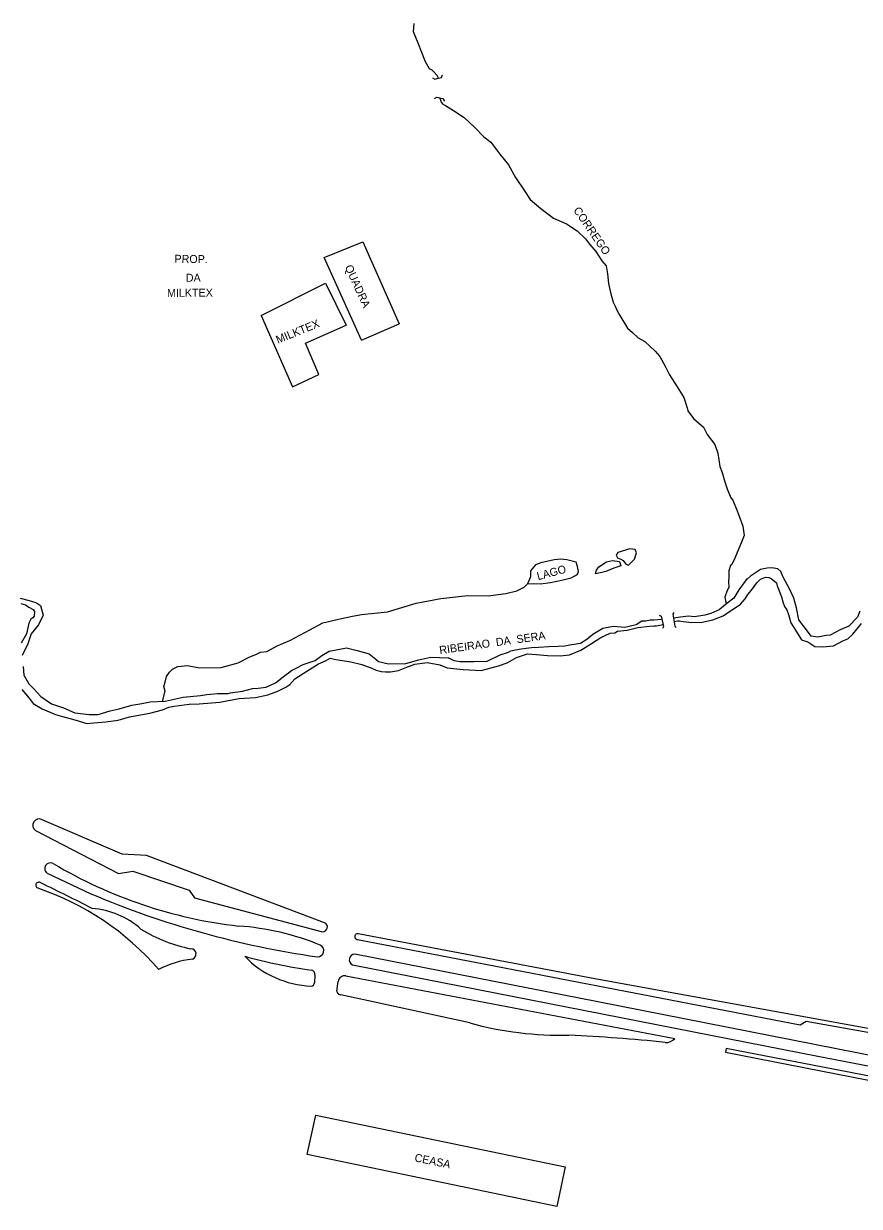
# Model space of a CAD drawing. Extents: x 325899 to 364828, y 7568995 to 7592502.
# Drawn here: x 343502 to 343919, y 7588557 to 7589148 of the extents above; entities that cross this region are included whole.
import ezdxf

# ---------------------------------------------------------------- set-up
doc = ezdxf.new("R2010")
doc.units = 0
for name, color, linetype in [('EDIFEXISTENT', 7, 'Continuous'), ('EDIFIDENTIF', 7, 'Continuous'), ('EDIFOBRAEXIS', 7, 'Continuous')]:
    doc.layers.add(name, color=color, linetype=linetype)

msp = doc.modelspace()

# ---------------------------------------------------------------- linework, layer by layer
at = {"layer": 'EDIFEXISTENT'}
for p, q in [((343706.01, 7589120.6), (343707.23, 7589119.97)), ((343707.23, 7589119.97), (343709.05, 7589120.46)), ((343709.05, 7589120.46), (343710.44, 7589120.81)), ((343710.44, 7589120.81), (343711.04, 7589122.21)), ((343707.01, 7589110.39), (343708.16, 7589111.02)), ((343708.16, 7589111.02), (343711.25, 7589110.3)), ((343711.25, 7589110.3), (343712.02, 7589108.99)), ((343651.89, 7589030.87), (343671.19, 7589038.69)), ((343671.19, 7589038.69), (343689.33, 7588997.76)), ((343670.61, 7588989.62), (343651.89, 7589030.87)), ((343620.43, 7589001.91), (343652.57, 7589018.03)), ((343652.57, 7589018.03), (343662.87, 7588997.12)), ((343620.43, 7589001.91), (343636.13, 7588966.34)), ((343642.49, 7588988.06), (343662.87, 7588997.12)), ((343662.87, 7588997.12), (343662.87, 7588997.12)), ((343670.61, 7588989.62), (343689.33, 7588997.76)), ((343689.33, 7588997.76), (343689.33, 7588997.76)), ((343649.25, 7588972.38), (343642.49, 7588988.06)), ((343670.61, 7588989.62), (343670.61, 7588989.62)), ((343636.13, 7588966.34), (343649.25, 7588972.38)), ((343819.36, 7588852.17), (343820.23, 7588851.68)), ((343826.71, 7588853.56), (343826.06, 7588852.71)), ((343826.06, 7588852.71), (343827.1, 7588846.71)), ((343820.23, 7588851.68), (343821.54, 7588846.49)), ((343821.54, 7588846.49), (343821.05, 7588845.47)), ((343827.1, 7588846.71), (343827.86, 7588846.06)), ((343643.47, 7588582.56), (343647.7, 7588602.26)), ((343647.7, 7588602.26), (343772.27, 7588576.46)), ((343768.19, 7588556.73), (343643.47, 7588582.56)), ((343772.27, 7588576.46), (343768.19, 7588556.73))]:
    msp.add_line(p, q, dxfattribs=at)
for points in [[(343563.12, 7588731.98), (343550.91, 7588732.67), (343511, 7588749.93)], [(343507.62, 7588744.5), (343549.1, 7588723.11), (343556.22, 7588724.16), (343584.37, 7588714.81), (343587.01, 7588710.91), (343651, 7588693.98)], [(343652.02, 7588698.46), (343563.12, 7588731.98)], [(343513.37, 7588723.18), (343535.34, 7588712.94)], [(344081.39, 7588616.99), (343787.22, 7588670.49), (343668.91, 7588692.96)], [(343668.5, 7588690.06), (343889.69, 7588647.44), (343892.72, 7588649.2), (343928.27, 7588642.94), (343931.15, 7588639.91), (344081.39, 7588611.95)], [(344081.39, 7588601.32), (343788.71, 7588658.94), (343667.21, 7588682.77)], [(343666, 7588677.42), (343898.61, 7588631.77), (344081.39, 7588596.62)], [(343647.29, 7588672.46), (343646.99, 7588668.49)], [(343658.23, 7588664.33), (343658.88, 7588669.06)], [(343662.71, 7588671.85), (343827.1, 7588640.66)], [(343724.63, 7588648.4), (343660.28, 7588662.41)]]:
    msp.add_lwpolyline(points, dxfattribs=at)
for centre, radius, start, end in [((343509.46, 7588747.12), 3.2, 61.35737, 234.8977), ((343515.1, 7588725.49), 2.89, 62.6211, 233.068), ((343635.84, 7588929.21), 233.93, 239.3048, 263.43125), ((343712.5, 7589129.97), 453.1, 246.98346, 261.87317), ((343651.19, 7588696.29), 2.32, 265.16815, 69.04365), ((343599.69, 7588564.35), 132.8, 67.79251, 85.9428), ((343668.62, 7588691.52), 1.46, 78.73008, 264.99716), ((343648.6, 7588684.5), 3.08, 267.19011, 65.51409), ((343680.58, 7588928.95), 256.55, 254.53938, 262.1392), ((343647.28, 7588715.61), 48.81, 224.03949, 267.79256), ((343667.22, 7588679.95), 2.82, 90.19445, 244.14367), ((343645.17, 7588672.7), 2.13, 353.7142, 81.40814), ((343662.07, 7588668.71), 3.21, 78.54675, 173.65441), ((343645.48, 7588668.35), 1.51, 266.82664, 5.29658), ((343660.33, 7588664.52), 2.11, 184.97347, 268.57014), ((343770.45, 7588815.16), 172.94, 254.63602, 271.2557), ((343733.33, 7587775.83), 867.4, 84.11677, 87.29641), ((343822.78, 7588644.26), 5.63, 264.52311, 320.14475)]:
    msp.add_arc(centre, radius, start, end, dxfattribs=at)
at = {"layer": 'EDIFOBRAEXIS'}
for points in [[(343709.05, 7589120.46), (343709.05, 7589120.46), (343708.43, 7589121.76), (343706.55, 7589123.92), (343705.83, 7589124.45), (343704.58, 7589125.12), (343702.54, 7589128.68), (343698.88, 7589138), (343696.58, 7589143.71), (343696.89, 7589147.75)], [(343709.67, 7589110.54), (343710.33, 7589108.53), (343711.2, 7589107.54), (343712.58, 7589106.82), (343716.46, 7589104.27), (343721.88, 7589100.8), (343727.17, 7589095.81), (343731.76, 7589091.27), (343735.17, 7589088.49), (343739.7, 7589082.55), (343744.07, 7589077.12), (343747.49, 7589070.79), (343751.98, 7589064.19), (343754.85, 7589059.88), (343760.18, 7589055.35), (343766.55, 7589050.57), (343773.03, 7589047.77), (343778.4, 7589044.28), (343782.42, 7589040.29), (343784.56, 7589037.62), (343787.57, 7589033.83), (343790.72, 7589029.19), (343792.78, 7589026.75), (343793.5, 7589022.81), (343794.02, 7589017.9), (343794.93, 7589013.43), (343795.44, 7589011.61), (343795.44, 7589011.61), (343796.35, 7589008.65), (343797.26, 7589006.54), (343798.23, 7589004.23), (343799.66, 7589001.91)], [(343799.66, 7589001.91), (343803.44, 7588995.53), (343806.03, 7588993.43), (343808.8, 7588990.7), (343812.07, 7588988.89), (343817.33, 7588984.11), (343819.7, 7588981.34), (343822.25, 7588976.58), (343824.51, 7588972.29), (343828.24, 7588966.25), (343831.63, 7588961.01), (343833.26, 7588955.83), (343833.69, 7588954.24), (343836.45, 7588950.39), (343841.5, 7588946.03), (343843.25, 7588942.38), (343847.12, 7588937.4), (343848.57, 7588933.03), (343849.61, 7588926.37), (343850.74, 7588923.39), (343852.14, 7588918.81), (343853.3, 7588915.32), (343855.16, 7588910.75), (343856.11, 7588909.62), (343858.34, 7588904.22), (343859.31, 7588901.62), (343861.17, 7588896.64), (343861.86, 7588892.03), (343860.78, 7588889.48), (343857.08, 7588880.58), (343855.62, 7588877.54), (343854.99, 7588876.9), (343854.06, 7588874.35), (343854.1, 7588871.23), (343853.97, 7588869.02), (343854.14, 7588865.98), (343853.29, 7588864.54), (343852.04, 7588861.1), (343852.71, 7588857.75)], [(343801.26, 7588879.45), (343802.66, 7588877.72), (343803.91, 7588877.21), (343805.54, 7588878.67), (343807.04, 7588880.06), (343807.92, 7588883.35), (343807.26, 7588884.89), (343804.72, 7588885.24), (343798.7, 7588883.54), (343797.76, 7588882.18), (343798.56, 7588880.8), (343800.15, 7588880.09), (343801.26, 7588879.45), (343802.66, 7588877.72)], [(343571.15, 7588809.06), (343572.36, 7588814.11), (343571.78, 7588816.46), (343572.49, 7588818.73), (343573.11, 7588821.45), (343574.58, 7588823.66), (343576.03, 7588825.14), (343578.73, 7588826.5), (343583.5, 7588827.04), (343589.53, 7588825.87), (343600.46, 7588826.03), (343608.88, 7588828.29), (343614.68, 7588831.33), (343617.69, 7588832.56), (343620.11, 7588833.71), (343623.3, 7588834.03), (343628.32, 7588836.88), (343634.78, 7588839.55), (343644.71, 7588844.82), (343651.29, 7588848.4), (343660.48, 7588850.44), (343666.02, 7588851.73), (343670.5, 7588852.55), (343683.61, 7588853.75), (343697.94, 7588858.14), (343710.17, 7588860.42), (343723.73, 7588861.96), (343733.85, 7588861.85), (343742.62, 7588862.93), (343748.11, 7588864.29), (343751.87, 7588866.16), (343753.42, 7588867.83), (343756.44, 7588867.92), (343759.89, 7588867.86), (343765.04, 7588868.56), (343771.29, 7588869.78), (343775.29, 7588870.76), (343777.48, 7588871.93), (343778.54, 7588872.63), (343778.93, 7588873.91), (343778.41, 7588876.49), (343777.75, 7588878.71), (343773.19, 7588879.82), (343770.2, 7588880.14), (343766.9, 7588879.8), (343760.22, 7588878.39), (343757.52, 7588877.3), (343754.97, 7588874.35), (343755.06, 7588873.03), (343754.93, 7588871.25), (343753.42, 7588867.83)], [(343787.42, 7588872.84), (343788.03, 7588874.63), (343789.12, 7588876.37), (343792.98, 7588878.77), (343795.94, 7588879.44), (343799.52, 7588878.98), (343800.18, 7588876.81), (343796.59, 7588875.62), (343792.7, 7588874), (343790.02, 7588873.38), (343787.42, 7588872.84)], [(343919.53, 7588854.19), (343918.37, 7588851.13), (343914.16, 7588846.72), (343909.72, 7588844.86), (343904.78, 7588842.24), (343902.8, 7588842.06), (343898.52, 7588841.15), (343895.34, 7588841.69), (343892.89, 7588844.86), (343889.08, 7588849.84), (343887.86, 7588855.78), (343886.68, 7588860.67), (343884.76, 7588864.68), (343881.05, 7588871.46), (343880.15, 7588873.91), (343878.64, 7588875.29), (343875.69, 7588875.88), (343873.33, 7588875.7), (343869.94, 7588875.05), (343864.95, 7588871.67), (343863.4, 7588870.38), (343862.79, 7588869.89), (343859.54, 7588865.52), (343859.2, 7588864.9), (343856.66, 7588860.68), (343853.09, 7588858.07), (343849.25, 7588854.88), (343848.19, 7588854.36), (343845.14, 7588853.05), (343842.13, 7588852.12), (343837.04, 7588851.4), (343834.01, 7588851.7), (343829.93, 7588851.16), (343826.39, 7588850.71), (343826.39, 7588850.71)], [(343826.84, 7588848.94), (343828.64, 7588849.27), (343829.42, 7588849.25), (343831.3, 7588849.02), (343835.62, 7588848.57), (343840.73, 7588848.64), (343846.04, 7588849.84), (343851.37, 7588851.86), (343860.03, 7588857.67), (343862.2, 7588860.34), (343863.65, 7588862.51), (343865.5, 7588864.62), (343868.04, 7588868.33), (343869.97, 7588870.13), (343872.45, 7588871.1), (343874.05, 7588870.92), (343875.3, 7588870.4), (343877.86, 7588868.35), (343878.21, 7588866.86), (343879.02, 7588865.19), (343880.41, 7588861.38), (343881.1, 7588858.9), (343881.96, 7588856.55), (343883.1, 7588854.89), (343883.89, 7588852.54), (343885.14, 7588848.29), (343887.44, 7588844.69), (343890.39, 7588839.75), (343893.58, 7588838.78), (343897.11, 7588836.48), (343901.09, 7588836.38), (343906.42, 7588836.85), (343911.05, 7588839.37), (343913.61, 7588840.32), (343916.14, 7588842.61), (343920.36, 7588847.91)], [(343499.9, 7588860.62), (343504.48, 7588859.43), (343505.6, 7588859.14), (343508.15, 7588858.26), (343510.17, 7588856.99), (343511.37, 7588852.21), (343509.15, 7588847.34), (343505.47, 7588842.85), (343503.76, 7588837.86), (343500.94, 7588831.93)], [(343500.26, 7588858.06), (343502.68, 7588857.33), (343504.35, 7588856.16), (343506.49, 7588854.92), (343507.06, 7588853.91), (343506.96, 7588851.7), (343506.26, 7588850.75), (343505.36, 7588850.16), (343504.69, 7588848.88), (343504.34, 7588848.09), (343503.71, 7588845.9), (343503.06, 7588842.75), (343500.46, 7588838.09)], [(343500.77, 7588814.93), (343504.47, 7588810.76), (343506.41, 7588808.05), (343510.91, 7588805.29), (343517.54, 7588802.47), (343521.18, 7588801.45), (343527.29, 7588799.83), (343533.33, 7588798.05), (343536.83, 7588798.32), (343542.81, 7588798.78), (343548.89, 7588799.74), (343554.66, 7588801.36), (343564.84, 7588803.13), (343571.01, 7588804.86), (343574.19, 7588806.14), (343576.92, 7588806.66), (343584.35, 7588807.61), (343589.37, 7588807.77), (343599.74, 7588808.64), (343609.38, 7588810.48), (343617.57, 7588810.96), (343623.67, 7588812.33), (343628.7, 7588814.12), (343632.71, 7588816.1), (343634.75, 7588817.52), (343637.28, 7588820.34), (343643.19, 7588824.09), (343649.01, 7588827.79), (343652.57, 7588829.41), (343654.96, 7588830.66), (343657.71, 7588830.01), (343661.04, 7588829.52), (343665.21, 7588828.86), (343670.74, 7588827.43), (343675.71, 7588825.69), (343677.83, 7588824.62), (343680.42, 7588824.02), (343682.58, 7588823.77), (343685.07, 7588823.77), (343689.07, 7588824.48), (343693.13, 7588826.23), (343697.18, 7588827.63), (343703.38, 7588828.44), (343709.66, 7588827.37), (343713.41, 7588825.92), (343721.29, 7588824.93), (343730.28, 7588824.58), (343735.26, 7588825.91), (343738.93, 7588826.77), (343743.33, 7588828.35), (343748.01, 7588830.92), (343753.45, 7588832.76), (343757.99, 7588832.54), (343763.53, 7588832.05), (343769.9, 7588831.77), (343774.57, 7588832.41), (343780.09, 7588834.66), (343785.46, 7588838.08), (343790.12, 7588841), (343794.81, 7588843.12), (343797.09, 7588843.27), (343798.53, 7588844.08), (343803.24, 7588844.64), (343808.58, 7588845.95), (343814.51, 7588846.66), (343816.82, 7588846.91), (343818.05, 7588846.83), (343821.25, 7588847.45)], [(343501.46, 7588826.46), (343501.85, 7588822.15), (343504.21, 7588817.79), (343506.6, 7588815.43), (343510.22, 7588811.57), (343515.62, 7588807.8), (343521.61, 7588805.8), (343527.25, 7588803.28), (343534.52, 7588802.56), (343538.93, 7588802.56), (343544.9, 7588804.28), (343549.51, 7588805.28), (343555.75, 7588807.13), (343560.69, 7588808.08), (343564.87, 7588808.82), (343572.35, 7588809.11), (343581.48, 7588811.23), (343590.15, 7588812), (343593.17, 7588812.59), (343598.57, 7588813.09), (343603.92, 7588813.03), (343605.06, 7588813.3), (343611.14, 7588814.23), (343615.99, 7588815.59), (343618.84, 7588815.62), (343622.86, 7588816.26), (343627.61, 7588818.37), (343632.93, 7588822.57), (343634.14, 7588823.3), (343635.52, 7588824.51), (343637.97, 7588825.65), (343641.42, 7588827.57), (343647.34, 7588829.58), (343650.76, 7588831.95), (343654.36, 7588834.23), (343663.02, 7588835.86), (343668.44, 7588834.58), (343674.43, 7588832.8), (343677.66, 7588830.15), (343678.99, 7588829), (343684.08, 7588827.92), (343692.68, 7588827.98), (343699.25, 7588829.91), (343705.18, 7588831.15), (343713.86, 7588830.88), (343713.73, 7588831), (343716.67, 7588829.52), (343719.82, 7588829), (343726.65, 7588829), (343733.32, 7588829.14), (343739.78, 7588832.34), (343744.07, 7588833.71), (343745.18, 7588834.31), (343747.56, 7588834.79), (343750.35, 7588835.39), (343752.9, 7588835.72), (343755.54, 7588836.01), (343759.01, 7588836.13), (343764.11, 7588836.5), (343768.75, 7588836.6), (343772.12, 7588836.87), (343774.73, 7588837.31), (343779.95, 7588838.21), (343783.22, 7588840.18), (343786.16, 7588842.73), (343791.15, 7588845.58), (343796.49, 7588846.59), (343802.18, 7588846.23), (343807.8, 7588847.46), (343810.62, 7588849.3), (343812.7, 7588849.27), (343814.88, 7588849.76), (343816.7, 7588849.83), (343820.53, 7588850.16)], [(344081.39, 7588591.48), (343852.81, 7588635.54), (343852.51, 7588633.79), (344081.39, 7588588.93)]]:
    msp.add_lwpolyline(points, dxfattribs=at)
for centre, radius, start, end in [((343509.28, 7588717.18), 1.56, 48.98844, 237.10423), ((343464.19, 7588584.3), 138.81, 40.85854, 71.41181), ((342849.25, 7587353.9), 1516.15, 63.06944, 64.15029), ((343532.81, 7588664.47), 41.29, 48.25135, 85.66727), ((343598.89, 7588756.96), 72.77, 237.96772, 259.24035), ((343585.24, 7588682.83), 2.64, 286.88767, 88.6005), ((343592.48, 7588629.47), 51.24, 97.25355, 117.05892)]:
    msp.add_arc(centre, radius, start, end, dxfattribs=at)

# ---------------------------------------------------------------- texts
at = {"layer": 'EDIFIDENTIF'}
for s, rotation, p in [('CORREGO', 304.61035, (343776.22, 7589054.47)), ('PROP.', 359.25444, (343577.06, 7589028.27)), ('QUADRA', 294.36051, (343662.08, 7589026.15)), ('DA', 0.1501, (343582.75, 7589018.76)), ('MILKTEX', 0.35021, (343573.37, 7589011.2)), ('MILKTEX', 22.11645, (343628.76, 7588987.78)), ('LAGO', 15.08186, (343758.81, 7588869.61)), ('RIBEIRAO  DA  SERA', 7.9994, (343709.71, 7588832.67)), ('CEASA', 348.605, (343696.8, 7588579.24))]:
    msp.add_text(s, height=4, rotation=rotation, dxfattribs=at).set_placement(p)

doc.saveas('drawing.dxf')
